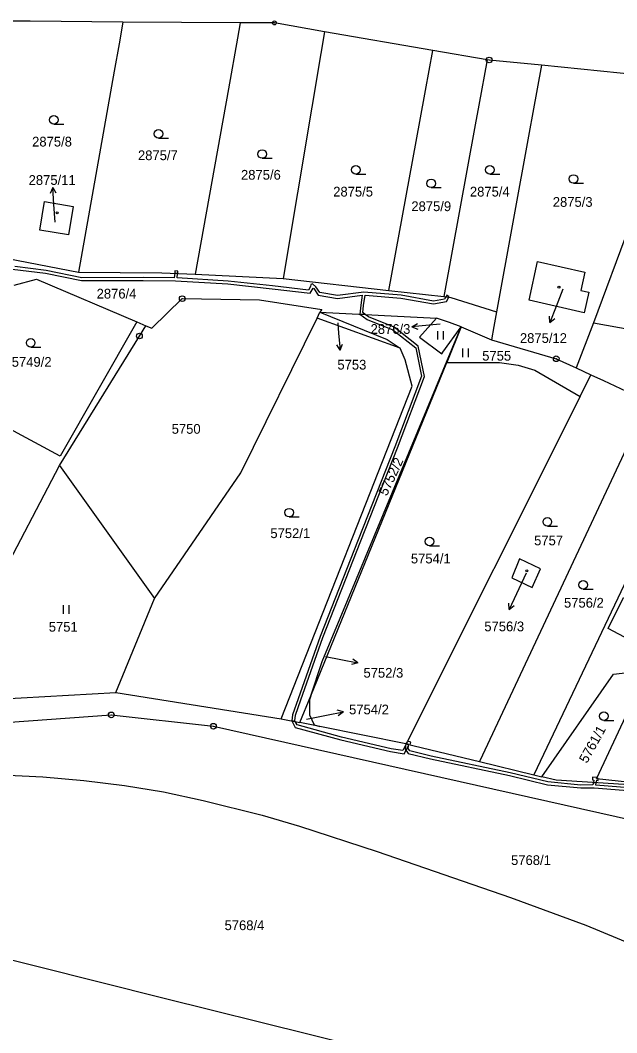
# Model space of a CAD drawing. Extents: x -644096 to -634268, y -1141430 to -1133463.
# Drawn here: x -640155 to -640050.8, y -1138536.3 to -1138359.5 of the extents above; entities that cross this region are included whole.
import ezdxf

# ---------------------------------------------------------------- set-up
doc = ezdxf.new("R2010")
doc.units = 0
for name, color, linetype in [('_CIVIL_CONSTRUCTION', 7, 'Continuous'), ('B_Hranice _3D', 7, 'Continuous'), ('M_Svah_Zarez', 7, 'Continuous'), ('spodek_zarez', 7, 'Continuous'), ('svrsek_osa_sjezdy', 7, 'Continuous'), ('svrsek_osa_VRT', 7, 'Continuous'), ('svrsek_popisy_VRT', 7, 'Continuous'), ('terminal_VRT', 7, 'Continuous')]:
    doc.layers.add(name, color=color, linetype=linetype)

msp = doc.modelspace()

# ---------------------------------------------------------------- linework, layer by layer
at = {"layer": '_CIVIL_CONSTRUCTION'}
for centre, radius in [((-640110.64, -1138359.97), 0.335), ((-640110.64, -1138359.97), 0.0203), ((-640073.11, -1138366.45), 0.5), ((-640073.11, -1138366.45), 0.0303), ((-640126.73, -1138408.11), 0.5), ((-640126.73, -1138408.11), 0.0303), ((-640134.21, -1138414.63), 0.5), ((-640134.21, -1138414.63), 0.0303), ((-640061.4, -1138418.6), 0.5), ((-640061.4, -1138418.6), 0.0303), ((-640139.13, -1138480.78), 0.5), ((-640139.13, -1138480.78), 0.0303), ((-640121.29, -1138482.75), 0.5), ((-640121.29, -1138482.75), 0.0303)]:
    msp.add_circle(centre, radius, dxfattribs=at)
at = {"layer": 'B_Hranice _3D'}
for points in [[(-640156.44, -1138402.95), (-640150.6, -1138403.68), (-640144.34, -1138404.95), (-640133.54, -1138404.92), (-640127.91, -1138404.97), (-640118.77, -1138405.53), (-640111.02, -1138406.37), (-640104.38, -1138407.16), (-640103.89, -1138406.25), (-640103.77, -1138406.36), (-640103.01, -1138407.51), (-640099.61, -1138408.06), (-640095.28, -1138407.51), (-640095.54, -1138409.23), (-640095.72, -1138410.82), (-640094.75, -1138410.87), (-640095.19, -1138410.54), (-640095.04, -1138409.29), (-640094.76, -1138407.49), (-640088.53, -1138408.03), (-640082.83, -1138409.04), (-640080.57, -1138408.62), (-640080.2, -1138407.96), (-640080.14, -1138407.84), (-640080.67, -1138407.78), (-640080.89, -1138408.18), (-640082.83, -1138408.54), (-640088.47, -1138407.53), (-640094.99, -1138406.97), (-640099.61, -1138407.56), (-640102.71, -1138407.05), (-640103.39, -1138406.02), (-640103.99, -1138405.5), (-640104.27, -1138405.61), (-640104.31, -1138405.97), (-640104.66, -1138406.62), (-640110.96, -1138405.87), (-640118.73, -1138405.03), (-640127.62, -1138404.49), (-640127.54, -1138403.7), (-640128.05, -1138403.68), (-640128.13, -1138404.47), (-640133.54, -1138404.42), (-640144.3, -1138404.45), (-640150.52, -1138403.18), (-640155.98, -1138402.51)], [(-640040.1, -1138494.18), (-640054.48, -1138493.02), (-640054.41, -1138492.62), (-640054.91, -1138492.59), (-640054.98, -1138493), (-640057.09, -1138493.03), (-640062.84, -1138492.49), (-640069.43, -1138490.87), (-640083.24, -1138487.98), (-640086.96, -1138487.06), (-640087.27, -1138486.62), (-640087.14, -1138485.96), (-640087.7, -1138485.82), (-640087.81, -1138486.74), (-640087.26, -1138487.5), (-640083.36, -1138488.46), (-640069.55, -1138491.35), (-640062.92, -1138492.99), (-640057.11, -1138493.53), (-640054.78, -1138493.5), (-640040.16, -1138494.68)]]:
    msp.add_lwpolyline(points, dxfattribs=at)
for points in [[(-640128.05, -1138403.68), (-640127.54, -1138403.7), (-640127.53, -1138403.56), (-640127.5, -1138403.31), (-640128, -1138403.25)], [(-640080.67, -1138407.78), (-640080.14, -1138407.84), (-640080.08, -1138407.74), (-640080.52, -1138407.5), (-640080.64, -1138407.72)], [(-640095.72, -1138410.82), (-640094.43, -1138411.73), (-640089.96, -1138413.53), (-640085.95, -1138416.67), (-640084.92, -1138421.66), (-640089.58, -1138433.97), (-640095.99, -1138450.21), (-640102.64, -1138467.09), (-640106.5, -1138477.96), (-640107.47, -1138480.75), (-640107.58, -1138481.83), (-640106.99, -1138481.95), (-640107.07, -1138481.8), (-640106.97, -1138480.85), (-640106.02, -1138478.12), (-640102.18, -1138467.27), (-640095.53, -1138450.39), (-640089.12, -1138434.15), (-640084.4, -1138421.7), (-640085.49, -1138416.39), (-640089.7, -1138413.09), (-640094.19, -1138411.29), (-640094.75, -1138410.87)], [(-640107.02, -1138482.95), (-640099.01, -1138485.15), (-640090.36, -1138487.18), (-640087.94, -1138487.56), (-640087.29, -1138486.28), (-640087.16, -1138485.95), (-640087.65, -1138485.83), (-640087.75, -1138486.08), (-640088.22, -1138487), (-640090.26, -1138486.68), (-640098.89, -1138484.67), (-640106.68, -1138482.53), (-640106.99, -1138481.95), (-640107.58, -1138481.83)], [(-640086.78, -1138485.53), (-640087.4, -1138485.38), (-640087.45, -1138485.47), (-640087.7, -1138485.82), (-640087.14, -1138485.96), (-640086.9, -1138486.01)], [(-640087.61, -1138485.74), (-640087.65, -1138485.83), (-640087.16, -1138485.95), (-640087.15, -1138485.92)], [(-640054.91, -1138492.59), (-640054.41, -1138492.62), (-640054.33, -1138492.19), (-640054.08, -1138492.21), (-640054.06, -1138491.9), (-640054.38, -1138491.86), (-640054.3, -1138491.69), (-640055.04, -1138491.63), (-640055.08, -1138492.13), (-640054.83, -1138492.15)]]:
    msp.add_lwpolyline(points, close=True, dxfattribs=at)
at = {"layer": 'M_Svah_Zarez'}
for centre in [(-640148.58, -1138393.14), (-640060.92, -1138406.12), (-640066.54, -1138455.62)]:
    msp.add_circle(centre, 0.175, dxfattribs=at)
at = {"layer": 'spodek_zarez'}
msp.add_circle((-638683.07, -1137056.85), 1378.08, dxfattribs=at)
at = {"layer": 'svrsek_osa_sjezdy'}
for p, q in [((-640149.17, -1138377.65), (-640147.42, -1138377.65)), ((-640130.89, -1138380.09), (-640129.14, -1138380.09)), ((-640112.79, -1138383.61), (-640111.04, -1138383.61)), ((-640096.4, -1138386.35), (-640094.65, -1138386.35)), ((-640072.99, -1138386.35), (-640071.24, -1138386.35)), ((-640058.4, -1138387.97), (-640056.65, -1138387.97)), ((-640083.23, -1138388.73), (-640081.48, -1138388.73)), ((-640082.11, -1138415.26), (-640082.11, -1138413.76)), ((-640081.11, -1138415.26), (-640081.11, -1138413.76)), ((-640153.21, -1138416.59), (-640151.46, -1138416.59)), ((-640077.71, -1138418.3), (-640077.71, -1138416.8)), ((-640076.71, -1138418.3), (-640076.71, -1138416.8)), ((-640108.07, -1138446.22), (-640106.32, -1138446.22)), ((-640062.95, -1138447.83), (-640061.2, -1138447.83)), ((-640083.52, -1138451.25), (-640081.77, -1138451.25)), ((-640056.68, -1138458.81), (-640054.93, -1138458.81)), ((-640147.47, -1138463.12), (-640147.47, -1138461.62)), ((-640146.47, -1138463.12), (-640146.47, -1138461.62)), ((-640053.08, -1138481.74), (-640051.33, -1138481.74))]:
    msp.add_line(p, q, dxfattribs=at)
for centre in [(-640149.17, -1138376.9), (-640130.89, -1138379.34), (-640112.79, -1138382.86), (-640096.4, -1138385.6), (-640072.99, -1138385.6), (-640083.23, -1138387.98), (-640058.4, -1138387.22), (-640153.21, -1138415.84), (-640108.07, -1138445.47), (-640062.95, -1138447.08), (-640083.52, -1138450.5), (-640056.68, -1138458.06), (-640053.08, -1138480.99)]:
    msp.add_circle(centre, 0.75, dxfattribs=at)
at = {"layer": 'svrsek_popisy_VRT'}
for p, q in [((-640149.36, -1138388.7), (-640149.79, -1138389.73)), ((-640149.15, -1138391.69), (-640149.36, -1138388.7)), ((-640149.36, -1138388.7), (-640148.79, -1138389.66)), ((-640148.95, -1138394.76), (-640149.15, -1138391.69)), ((-640060.27, -1138406.48), (-640061.42, -1138409.5)), ((-640061.42, -1138409.5), (-640062.49, -1138412.3)), ((-640099.57, -1138412.33), (-640099.42, -1138414.12)), ((-640086.61, -1138413.02), (-640085.66, -1138412.44)), ((-640083.62, -1138412.76), (-640086.61, -1138413.02)), ((-640081.68, -1138412.58), (-640083.62, -1138412.76)), ((-640062.49, -1138412.3), (-640062.6, -1138411.19)), ((-640062.49, -1138412.3), (-640061.67, -1138411.55)), ((-640099.42, -1138414.12), (-640099.16, -1138417.11)), ((-640086.61, -1138413.02), (-640085.57, -1138413.43)), ((-640099.16, -1138417.11), (-640099.74, -1138416.16)), ((-640099.16, -1138417.11), (-640098.75, -1138416.07)), ((-640066.65, -1138456.05), (-640068.36, -1138459.65)), ((-640068.36, -1138459.65), (-640069.63, -1138462.37)), ((-640069.63, -1138462.37), (-640069.66, -1138461.25)), ((-640069.63, -1138462.37), (-640068.75, -1138461.67)), ((-640101.68, -1138470.59), (-640099.01, -1138471.13)), ((-640099.01, -1138471.13), (-640096.06, -1138471.7)), ((-640096.06, -1138471.7), (-640096.95, -1138471.02)), ((-640096.06, -1138471.7), (-640097.14, -1138472)), ((-640098.58, -1138480.26), (-640099.66, -1138479.96)), ((-640105.01, -1138481.52), (-640101.53, -1138480.83)), ((-640101.53, -1138480.83), (-640098.58, -1138480.26)), ((-640098.58, -1138480.26), (-640099.47, -1138480.94))]:
    msp.add_line(p, q, dxfattribs=at)
at = {"layer": 'terminal_VRT'}
for p, q in [((-640116.6, -1138359.98), (-640137.1, -1138359.82)), ((-640082.97, -1138364.76), (-640101.89, -1138361.52)), ((-640073.48, -1138366.39), (-640082.97, -1138364.76)), ((-640039.01, -1138369.87), (-640063.96, -1138367.36)), ((-640160.41, -1138400.47), (-640144.83, -1138403.47)), ((-640124.49, -1138403.84), (-640109.11, -1138404.61)), ((-640109.11, -1138404.61), (-640090.62, -1138406.68)), ((-640090.62, -1138406.68), (-640081.05, -1138407.74)), ((-640103.16, -1138411.52), (-640102.68, -1138410.46)), ((-640102.68, -1138410.46), (-640082.29, -1138411.51)), ((-640134.65, -1138412.15), (-640133.11, -1138412.84)), ((-640088.68, -1138416.78), (-640103.16, -1138411.52)), ((-640054.88, -1138412.32), (-640057.9, -1138420.21)), ((-640077.98, -1138413.03), (-640080.53, -1138419.27)), ((-640077.98, -1138413.03), (-640072.73, -1138415.31)), ((-640104.26, -1138477.42), (-640080.53, -1138419.27)), ((-640057.9, -1138420.21), (-640055.33, -1138421.4)), ((-640057.23, -1138425.19), (-640055.33, -1138421.4)), ((-640169.99, -1138478.6), (-640148.15, -1138437.23)), ((-640148.15, -1138437.23), (-640131.56, -1138460.43)), ((-640138.31, -1138476.88), (-640131.56, -1138460.43)), ((-640169.99, -1138478.6), (-640138.31, -1138476.88)), ((-640138.31, -1138476.88), (-640109.48, -1138481.46)), ((-640106.17, -1138482.11), (-640104.26, -1138477.42)), ((-640109.48, -1138481.46), (-640106.17, -1138482.11)), ((-640102.69, -1138482.81), (-640106.17, -1138482.11)), ((-640087.7, -1138485.82), (-640102.69, -1138482.81)), ((-640087.7, -1138485.82), (-640074.81, -1138488.94)), ((-640074.81, -1138488.94), (-640065.31, -1138491.23)), ((-640065.31, -1138491.23), (-640063.92, -1138491.57))]:
    msp.add_line(p, q, dxfattribs=at)
for points in [[(-640137.1, -1138359.82), (-640153.29, -1138359.69), (-640156.29, -1138359.67), (-640158.45, -1138360)], [(-640137.1, -1138359.82), (-640137.77, -1138363.61), (-640138.61, -1138368.37), (-640144.83, -1138403.47)], [(-640116.6, -1138359.98), (-640117.08, -1138362.66), (-640118.67, -1138371.48), (-640124.49, -1138403.84)], [(-640101.89, -1138361.52), (-640110.64, -1138359.97), (-640116.6, -1138359.98)], [(-640101.89, -1138361.52), (-640102.53, -1138365.33), (-640104.1, -1138374.68), (-640109.11, -1138404.61)], [(-640090.62, -1138406.68), (-640085.24, -1138377.19), (-640084.24, -1138371.76), (-640082.97, -1138364.76)], [(-640073.48, -1138366.39), (-640074.94, -1138374.34), (-640075.56, -1138377.76), (-640081.05, -1138407.74)], [(-640063.96, -1138367.36), (-640073.11, -1138366.45), (-640073.48, -1138366.39)], [(-640063.96, -1138367.36), (-640065.47, -1138375.63), (-640066.11, -1138379.09), (-640071.83, -1138410.39)], [(-640146.63, -1138396.98), (-640151.61, -1138396.13), (-640150.77, -1138391.15), (-640145.79, -1138392), (-640146.63, -1138396.98)], [(-640047.25, -1138391.97), (-640048.64, -1138395.55), (-640054.88, -1138412.32)], [(-640056.38, -1138403.46), (-640057.08, -1138406.67), (-640055.72, -1138406.96), (-640056.52, -1138410.57), (-640066.15, -1138408.4), (-640064.68, -1138401.62), (-640056.38, -1138403.46)], [(-640144.83, -1138403.47), (-640130.31, -1138403.58), (-640124.49, -1138403.84)], [(-640156.11, -1138405.74), (-640152.17, -1138404.73), (-640134.65, -1138412.15)], [(-640133.11, -1138412.84), (-640132.03, -1138413.27), (-640126.73, -1138408.11), (-640113.24, -1138408.33), (-640102.34, -1138409.99), (-640102.68, -1138410.46)], [(-640081.05, -1138407.74), (-640079.82, -1138407.88), (-640071.83, -1138410.39)], [(-640102.68, -1138410.46), (-640090.95, -1138415.24), (-640088.68, -1138416.78)], [(-640071.83, -1138410.39), (-640072.3, -1138412.95), (-640072.73, -1138415.31)], [(-640134.65, -1138412.15), (-640148.07, -1138435.61), (-640172.52, -1138422.44)], [(-640131.56, -1138460.43), (-640116.47, -1138438.53), (-640103.16, -1138411.52)], [(-640082.29, -1138411.51), (-640085.3, -1138414.81), (-640081.39, -1138417.73), (-640081.19, -1138417.45), (-640077.98, -1138413.03)], [(-640077.98, -1138413.03), (-640080.07, -1138412.29), (-640082.29, -1138411.51)], [(-640054.88, -1138412.32), (-640050.35, -1138413.14), (-640025.88, -1138417.54)], [(-640148.15, -1138437.23), (-640134.21, -1138414.63), (-640133.11, -1138412.84)], [(-640104.26, -1138477.42), (-640102.3, -1138471.48), (-640077.98, -1138413.03)], [(-640072.73, -1138415.31), (-640061.4, -1138418.6), (-640057.9, -1138420.21)], [(-640109.48, -1138481.46), (-640086.54, -1138423.4), (-640087.78, -1138418.81), (-640088.68, -1138416.78)], [(-640080.53, -1138419.27), (-640079, -1138419.23), (-640071.31, -1138419.28), (-640068.07, -1138419.71), (-640065.11, -1138420.6), (-640057.23, -1138425.19)], [(-640055.33, -1138421.4), (-640053.16, -1138422.4), (-640045.21, -1138426.11)], [(-640057.23, -1138425.19), (-640087.45, -1138485.47), (-640087.7, -1138485.82)], [(-640045.21, -1138426.11), (-640047.39, -1138430.5), (-640074.74, -1138488.79), (-640074.81, -1138488.94)], [(-640036.31, -1138430.2), (-640038.84, -1138435.57), (-640065.31, -1138491.23)], [(-640067.79, -1138453.55), (-640069.16, -1138456.85), (-640065.6, -1138458.54), (-640064.12, -1138455.27), (-640067.79, -1138453.55)], [(-640045.96, -1138462.1), (-640048.62, -1138467.67), (-640052.34, -1138465.72), (-640049.62, -1138460.27), (-640045.96, -1138462.1)], [(-640063.92, -1138491.57), (-640051.39, -1138473.67), (-640049.87, -1138473.47), (-640045.51, -1138472.95)], [(-640045.51, -1138472.95), (-640054.38, -1138491.86), (-640044.62, -1138492.95)], [(-640104.26, -1138477.42), (-640104.5, -1138478.16), (-640104.5, -1138480.78), (-640103.66, -1138482.51), (-640102.69, -1138482.81)], [(-640197.82, -1138485), (-640139.13, -1138480.78), (-640121.29, -1138482.75), (-640044.72, -1138499.91), (-640034.76, -1138499.38), (-640028.33, -1138504.06), (-639999.24, -1138514.78), (-639962.82, -1138523), (-639917.26, -1138540.19)], [(-640205.22, -1138498.37), (-640200.84, -1138496.21), (-640193.98, -1138494.61), (-640183.39, -1138492.75), (-640176.15, -1138491.85), (-640165.41, -1138491.22), (-640158.29, -1138491.26), (-640151.07, -1138491.58), (-640143.92, -1138492.2), (-640136.85, -1138493.11), (-640129.99, -1138494.23), (-640123.05, -1138495.72), (-640112.79, -1138498.3), (-640106.24, -1138500.2), (-640092.67, -1138504.61), (-640069.39, -1138512.63), (-640056.22, -1138517.49), (-640033.64, -1138526.87), (-639991.78, -1138544.75), (-639948.52, -1138563.23)], [(-640035.01, -1138493.84), (-640061.39, -1138492.18), (-640063.92, -1138491.57)], [(-640222.49, -1138507.73), (-640185.35, -1138516.32), (-640130.1, -1138530.17), (-640078.52, -1138542.96)]]:
    msp.add_lwpolyline(points, dxfattribs=at)

# ---------------------------------------------------------------- texts
at = {"layer": 'svrsek_osa_VRT'}
for s, p in [('2875/8', (-640152.96, -1138381.55)), ('2875/7', (-640134.47, -1138383.93)), ('2875/6', (-640116.47, -1138387.34)), ('2875/11', (-640153.57, -1138388.25)), ('2875/5', (-640100.36, -1138390.28)), ('2875/4', (-640076.48, -1138390.28)), ('2875/9', (-640086.71, -1138392.83)), ('2875/3', (-640062, -1138392.08)), ('2876/4', (-640141.69, -1138408.09)), ('2876/3', (-640093.83, -1138414.26)), ('2875/12', (-640067.74, -1138415.84)), ('5755', (-640074.33, -1138418.93)), ('5749/2', (-640156.52, -1138420)), ('5753', (-640099.63, -1138420.49)), ('5750', (-640128.58, -1138431.7)), ('5752/1', (-640111.34, -1138449.91)), ('5757', (-640065.26, -1138451.17)), ('5754/1', (-640086.79, -1138454.33)), ('5756/2', (-640060.04, -1138462.05)), ('5751', (-640150.05, -1138466.25)), ('5756/3', (-640073.96, -1138466.18)), ('5752/3', (-640095.07, -1138474.28)), ('5754/2', (-640097.59, -1138480.68)), ('5768/1', (-640069.29, -1138506.98)), ('5768/4', (-640119.34, -1138518.35))]:
    msp.add_text(s, height=1.7, dxfattribs=at).set_placement(p)
for s, rotation, p in [('5752/2', 65, (-640090.98, -1138442.66)), ('5761/1', 61, (-640056.03, -1138489.34))]:
    msp.add_text(s, height=1.7, rotation=rotation, dxfattribs=at).set_placement(p)

doc.saveas('drawing.dxf')
